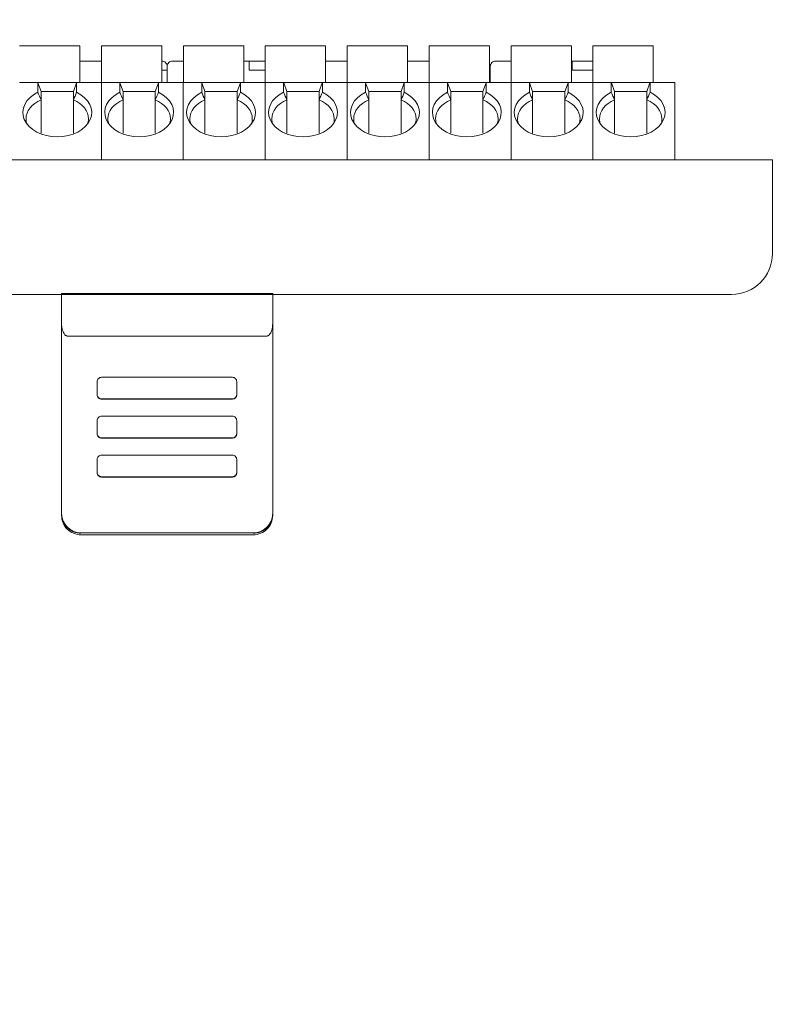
# Model space of a CAD drawing. Header units: millimetres. Extents: x -1114 to 1396, y -630 to 631.
# Tile 565 of 656: x 817 to 852, y -91 to -45. Entities that reach past the tile are written whole.
import ezdxf

# ---------------------------------------------------------------- set-up
doc = ezdxf.new("R2010")
doc.units = ezdxf.units.MM
doc.header["$MEASUREMENT"] = 0

msp = doc.modelspace()

# ---------------------------------------------------------------- linework, layer by layer
at = {"lineweight": 18}
for points, knots in [([(1038.9843, -629.7647), (1038.9843, -629.7647), (-1111.4882, -629.7647), (-1111.4882, -629.7647), (-1111.4882, -629.7647), (-1111.4882, -629.7647), (-1111.4882, 630.7883), (-1111.4882, 630.7883), (-1111.4882, 630.7883), (-1111.4882, 630.7883), (1038.9843, 630.7883), (1038.9843, 630.7883)], [0, 0, 0, 0, 0.3333333, 0.3333333, 0.3333333, 0.3333333, 0.6666667, 0.6666667, 0.6666667, 0.6666667, 1, 1, 1, 1]), ([(824.0965, -47.6319), (824.0965, -47.5656), (824.0701, -47.502), (824.0233, -47.4551), (824.0233, -47.4551), (823.9764, -47.4082), (823.9128, -47.3819), (823.8465, -47.3819)], [0, 0, 0, 0, 0.5, 0.5, 0.5, 0.5, 1, 1, 1, 1]), ([(824.3465, -47.3819), (824.2802, -47.3819), (824.2166, -47.4082), (824.1697, -47.4551), (824.1697, -47.4551), (824.1228, -47.502), (824.0965, -47.5656), (824.0965, -47.6319)], [0, 0, 0, 0, 0.5, 0.5, 0.5, 0.5, 1, 1, 1, 1]), ([(839.3465, -47.3819), (839.2802, -47.3819), (839.2166, -47.4082), (839.1697, -47.4551), (839.1697, -47.4551), (839.1228, -47.502), (839.0965, -47.5656), (839.0965, -47.6319)], [0, 0, 0, 0, 0.5, 0.5, 0.5, 0.5, 1, 1, 1, 1]), ([(818.0921, -48.8352), (817.5114, -49.1145), (817.2563, -49.629), (817.4629, -50.1036), (817.4629, -50.1036), (817.6696, -50.5782), (818.2898, -50.902), (818.9921, -50.902)], [0, 0, 0, 0, 0.5, 0.5, 0.5, 0.5, 1, 1, 1, 1]), ([(818.9921, -50.902), (819.6944, -50.902), (820.3146, -50.5782), (820.5212, -50.1036), (820.5212, -50.1036), (820.7279, -49.629), (820.4727, -49.1145), (819.8921, -48.8352)], [0, 0, 0, 0, 0.5, 0.5, 0.5, 0.5, 1, 1, 1, 1]), ([(821.8953, -48.8352), (821.3147, -49.1145), (821.0595, -49.629), (821.2662, -50.1036), (821.2662, -50.1036), (821.4728, -50.5782), (822.093, -50.902), (822.7953, -50.902)], [0, 0, 0, 0, 0.5, 0.5, 0.5, 0.5, 1, 1, 1, 1]), ([(822.7953, -50.902), (823.4976, -50.902), (824.1178, -50.5782), (824.3245, -50.1036), (824.3245, -50.1036), (824.5311, -49.629), (824.276, -49.1145), (823.6953, -48.8352)], [0, 0, 0, 0, 0.5, 0.5, 0.5, 0.5, 1, 1, 1, 1]), ([(825.6986, -48.8352), (825.1179, -49.1145), (824.8628, -49.629), (825.0694, -50.1036), (825.0694, -50.1036), (825.2761, -50.5782), (825.8963, -50.902), (826.5986, -50.902)], [0, 0, 0, 0, 0.5, 0.5, 0.5, 0.5, 1, 1, 1, 1]), ([(826.5986, -50.902), (827.3009, -50.902), (827.9211, -50.5782), (828.1277, -50.1036), (828.1277, -50.1036), (828.3344, -49.629), (828.0792, -49.1145), (827.4986, -48.8352)], [0, 0, 0, 0, 0.5, 0.5, 0.5, 0.5, 1, 1, 1, 1]), ([(829.5018, -48.8352), (828.9212, -49.1145), (828.666, -49.629), (828.8727, -50.1036), (828.8727, -50.1036), (829.0794, -50.5782), (829.6995, -50.902), (830.4018, -50.902)], [0, 0, 0, 0, 0.5, 0.5, 0.5, 0.5, 1, 1, 1, 1]), ([(830.4018, -50.902), (831.1041, -50.902), (831.7243, -50.5782), (831.931, -50.1036), (831.931, -50.1036), (832.1377, -49.629), (831.8825, -49.1145), (831.3018, -48.8352)], [0, 0, 0, 0, 0.5, 0.5, 0.5, 0.5, 1, 1, 1, 1]), ([(833.3051, -48.8352), (832.7244, -49.1145), (832.4693, -49.629), (832.6759, -50.1036), (832.6759, -50.1036), (832.8826, -50.5782), (833.5028, -50.902), (834.2051, -50.902)], [0, 0, 0, 0, 0.5, 0.5, 0.5, 0.5, 1, 1, 1, 1]), ([(834.2051, -50.902), (834.9074, -50.902), (835.5276, -50.5782), (835.7342, -50.1036), (835.7342, -50.1036), (835.9409, -49.629), (835.6857, -49.1145), (835.1051, -48.8352)], [0, 0, 0, 0, 0.5, 0.5, 0.5, 0.5, 1, 1, 1, 1]), ([(837.1083, -48.8352), (836.5277, -49.1145), (836.2725, -49.629), (836.4792, -50.1036), (836.4792, -50.1036), (836.6859, -50.5782), (837.3061, -50.902), (838.0083, -50.902)], [0, 0, 0, 0, 0.5, 0.5, 0.5, 0.5, 1, 1, 1, 1]), ([(838.0083, -50.902), (838.7106, -50.902), (839.3308, -50.5782), (839.5375, -50.1036), (839.5375, -50.1036), (839.7442, -49.629), (839.489, -49.1145), (838.9083, -48.8352)], [0, 0, 0, 0, 0.5, 0.5, 0.5, 0.5, 1, 1, 1, 1]), ([(840.9116, -48.8352), (840.331, -49.1145), (840.0758, -49.629), (840.2825, -50.1036), (840.2825, -50.1036), (840.4891, -50.5782), (841.1093, -50.902), (841.8116, -50.902)], [0, 0, 0, 0, 0.5, 0.5, 0.5, 0.5, 1, 1, 1, 1]), ([(841.8116, -50.902), (842.5139, -50.902), (843.1341, -50.5782), (843.3408, -50.1036), (843.3408, -50.1036), (843.5474, -49.629), (843.2923, -49.1145), (842.7116, -48.8352)], [0, 0, 0, 0, 0.5, 0.5, 0.5, 0.5, 1, 1, 1, 1]), ([(844.7149, -48.8352), (844.1342, -49.1145), (843.879, -49.629), (844.0857, -50.1036), (844.0857, -50.1036), (844.2924, -50.5782), (844.9126, -50.902), (845.6149, -50.902)], [0, 0, 0, 0, 0.5, 0.5, 0.5, 0.5, 1, 1, 1, 1]), ([(845.6149, -50.902), (846.3171, -50.902), (846.9373, -50.5782), (847.144, -50.1036), (847.144, -50.1036), (847.3507, -49.629), (847.0955, -49.1145), (846.5149, -48.8352)], [0, 0, 0, 0, 0.5, 0.5, 0.5, 0.5, 1, 1, 1, 1]), ([(819.194, -59.5791), (819.1947, -59.6092), (819.1953, -59.6394), (819.1975, -59.6695), (819.1975, -59.6695), (819.1995, -59.6983), (819.203, -59.727), (819.2077, -59.7556), (819.2077, -59.7556), (819.2123, -59.7831), (819.2179, -59.8105), (819.2249, -59.8376), (819.2249, -59.8376), (819.2316, -59.8637), (819.2396, -59.8896), (819.2489, -59.9153), (819.2489, -59.9153), (819.2688, -59.9703), (819.2949, -60.0242), (819.3329, -60.0713), (819.3329, -60.0713), (819.3431, -60.0838), (819.354, -60.0958), (819.3661, -60.1068), (819.3661, -60.1068), (819.3769, -60.1167), (819.3886, -60.1258), (819.4014, -60.134), (819.4014, -60.134), (819.4154, -60.143), (819.4307, -60.1508), (819.4471, -60.1554), (819.4471, -60.1554), (819.4621, -60.1596), (819.4781, -60.161), (819.494, -60.1625)], [0, 0, 0, 0, 0.1111111, 0.1111111, 0.1111111, 0.1111111, 0.2222222, 0.2222222, 0.2222222, 0.2222222, 0.3333333, 0.3333333, 0.3333333, 0.3333333, 0.4444444, 0.4444444, 0.4444444, 0.4444444, 0.5555556, 0.5555556, 0.5555556, 0.5555556, 0.6666667, 0.6666667, 0.6666667, 0.6666667, 0.7777778, 0.7777778, 0.7777778, 0.7777778, 0.8888889, 0.8888889, 0.8888889, 0.8888889, 1, 1, 1, 1]), ([(828.694, -60.1626), (828.7109, -60.1626), (828.7271, -60.1599), (828.7429, -60.1548), (828.7429, -60.1548), (828.7586, -60.1498), (828.773, -60.1427), (828.7865, -60.1342), (828.7865, -60.1342), (828.7932, -60.13), (828.7997, -60.1253), (828.8059, -60.1205), (828.8059, -60.1205), (828.8121, -60.1157), (828.8179, -60.1106), (828.8236, -60.1054), (828.8236, -60.1054), (828.8348, -60.0949), (828.8451, -60.0837), (828.8547, -60.0719), (828.8547, -60.0719), (828.8643, -60.0601), (828.873, -60.0478), (828.8811, -60.0353), (828.8811, -60.0353), (828.8892, -60.0228), (828.8966, -60.01), (828.9034, -59.997), (828.9034, -59.997), (828.9171, -59.971), (828.9287, -59.9442), (828.9387, -59.9168), (828.9387, -59.9168), (828.9487, -59.8893), (828.957, -59.8616), (828.964, -59.8338), (828.964, -59.8338), (828.9709, -59.8059), (828.9765, -59.7779), (828.9809, -59.7497), (828.9809, -59.7497), (828.9898, -59.6934), (828.994, -59.6365), (828.994, -59.5791)], [0, 0, 0, 0, 0.0909091, 0.0909091, 0.0909091, 0.0909091, 0.1818182, 0.1818182, 0.1818182, 0.1818182, 0.2727273, 0.2727273, 0.2727273, 0.2727273, 0.3636364, 0.3636364, 0.3636364, 0.3636364, 0.4545455, 0.4545455, 0.4545455, 0.4545455, 0.5454545, 0.5454545, 0.5454545, 0.5454545, 0.6363636, 0.6363636, 0.6363636, 0.6363636, 0.7272727, 0.7272727, 0.7272727, 0.7272727, 0.8181818, 0.8181818, 0.8181818, 0.8181818, 0.9090909, 0.9090909, 0.9090909, 0.9090909, 1, 1, 1, 1]), ([(821.0479, -62.0705), (820.9948, -62.0705), (820.9439, -62.0915), (820.9064, -62.129), (820.9064, -62.129), (820.8689, -62.1665), (820.8479, -62.2173), (820.8479, -62.2702)], [0, 0, 0, 0, 0.5, 0.5, 0.5, 0.5, 1, 1, 1, 1]), ([(827.3226, -62.2702), (827.3226, -62.2173), (827.3016, -62.1665), (827.2641, -62.129), (827.2641, -62.129), (827.2266, -62.0915), (827.1757, -62.0705), (827.1226, -62.0705)], [0, 0, 0, 0, 0.5, 0.5, 0.5, 0.5, 1, 1, 1, 1]), ([(820.8479, -62.8694), (820.8479, -62.9224), (820.8689, -62.9732), (820.9064, -63.0106), (820.9064, -63.0106), (820.9439, -63.0481), (820.9948, -63.0691), (821.0479, -63.0691)], [0, 0, 0, 0, 0.5, 0.5, 0.5, 0.5, 1, 1, 1, 1]), ([(820.8479, -62.8861), (820.8479, -62.9391), (820.8689, -62.9899), (820.9064, -63.0273), (820.9064, -63.0273), (820.944, -63.0648), (820.9948, -63.0858), (821.0479, -63.0858)], [0, 0, 0, 0, 0.5, 0.5, 0.5, 0.5, 1, 1, 1, 1]), ([(827.1226, -63.0691), (827.1757, -63.0691), (827.2266, -63.0481), (827.2641, -63.0106), (827.2641, -63.0106), (827.3016, -62.9732), (827.3226, -62.9224), (827.3226, -62.8694)], [0, 0, 0, 0, 0.5, 0.5, 0.5, 0.5, 1, 1, 1, 1]), ([(821.0479, -63.8775), (820.9948, -63.8775), (820.9439, -63.8985), (820.9064, -63.936), (820.9064, -63.936), (820.8689, -63.9734), (820.8479, -64.0242), (820.8479, -64.0772)], [0, 0, 0, 0, 0.5, 0.5, 0.5, 0.5, 1, 1, 1, 1]), ([(827.3226, -64.0772), (827.3226, -64.0242), (827.3016, -63.9734), (827.2641, -63.936), (827.2641, -63.936), (827.2266, -63.8985), (827.1757, -63.8775), (827.1226, -63.8775)], [0, 0, 0, 0, 0.5, 0.5, 0.5, 0.5, 1, 1, 1, 1]), ([(820.8479, -64.6764), (820.8479, -64.7293), (820.8689, -64.7801), (820.9064, -64.8176), (820.9064, -64.8176), (820.9439, -64.855), (820.9948, -64.8761), (821.0479, -64.8761)], [0, 0, 0, 0, 0.5, 0.5, 0.5, 0.5, 1, 1, 1, 1]), ([(820.8479, -64.693), (820.8479, -64.746), (820.8689, -64.7968), (820.9064, -64.8343), (820.9064, -64.8343), (820.944, -64.8717), (820.9948, -64.8928), (821.0479, -64.8928)], [0, 0, 0, 0, 0.5, 0.5, 0.5, 0.5, 1, 1, 1, 1]), ([(827.1226, -64.8761), (827.1757, -64.8761), (827.2266, -64.855), (827.2641, -64.8176), (827.2641, -64.8176), (827.3016, -64.7801), (827.3226, -64.7293), (827.3226, -64.6764)], [0, 0, 0, 0, 0.5, 0.5, 0.5, 0.5, 1, 1, 1, 1]), ([(821.0479, -65.6844), (820.9948, -65.6844), (820.9439, -65.7054), (820.9064, -65.7429), (820.9064, -65.7429), (820.8689, -65.7804), (820.8479, -65.8312), (820.8479, -65.8841)], [0, 0, 0, 0, 0.5, 0.5, 0.5, 0.5, 1, 1, 1, 1]), ([(827.3226, -65.8841), (827.3226, -65.8312), (827.3016, -65.7804), (827.2641, -65.7429), (827.2641, -65.7429), (827.2266, -65.7054), (827.1757, -65.6844), (827.1226, -65.6844)], [0, 0, 0, 0, 0.5, 0.5, 0.5, 0.5, 1, 1, 1, 1]), ([(820.8479, -66.4833), (820.8479, -66.5363), (820.8689, -66.5871), (820.9064, -66.6245), (820.9064, -66.6245), (820.9439, -66.662), (820.9948, -66.683), (821.0479, -66.683)], [0, 0, 0, 0, 0.5, 0.5, 0.5, 0.5, 1, 1, 1, 1]), ([(820.8479, -66.5), (820.8479, -66.553), (820.8689, -66.6038), (820.9064, -66.6412), (820.9064, -66.6412), (820.944, -66.6787), (820.9948, -66.6997), (821.0479, -66.6997)], [0, 0, 0, 0, 0.5, 0.5, 0.5, 0.5, 1, 1, 1, 1]), ([(827.1226, -66.683), (827.1757, -66.683), (827.2266, -66.662), (827.2641, -66.6245), (827.2641, -66.6245), (827.3016, -66.5871), (827.3226, -66.5363), (827.3226, -66.4833)], [0, 0, 0, 0, 0.5, 0.5, 0.5, 0.5, 1, 1, 1, 1]), ([(820.094, -69.3076), (820.0346, -69.3076), (819.9762, -69.3018), (819.9187, -69.2904), (819.9187, -69.2904), (819.89, -69.2847), (819.8615, -69.2776), (819.8332, -69.2691), (819.8332, -69.2691), (819.8049, -69.2605), (819.7769, -69.2505), (819.7496, -69.2392), (819.7496, -69.2392), (819.6952, -69.2167), (819.6435, -69.1891), (819.5946, -69.1565), (819.5946, -69.1565), (819.5824, -69.1484), (819.5703, -69.1399), (819.5584, -69.1312), (819.5584, -69.1312), (819.5466, -69.1224), (819.5348, -69.1133), (819.5234, -69.1039), (819.5234, -69.1039), (819.5004, -69.0851), (819.4786, -69.0653), (819.4579, -69.0446), (819.4579, -69.0446), (819.4164, -69.0032), (819.3791, -68.958), (819.3462, -68.9089), (819.3462, -68.9089), (819.338, -68.8967), (819.33, -68.8841), (819.3224, -68.8714), (819.3224, -68.8714), (819.3148, -68.8587), (819.3075, -68.8459), (819.3005, -68.833), (819.3005, -68.833), (819.2866, -68.807), (819.2741, -68.7806), (819.2628, -68.7535), (819.2628, -68.7535), (819.2516, -68.7265), (819.2417, -68.699), (819.2331, -68.6709), (819.2331, -68.6709), (819.2288, -68.6568), (819.2249, -68.6426), (819.2213, -68.6283), (819.2213, -68.6283), (819.2177, -68.614), (819.2144, -68.5995), (819.2115, -68.585), (819.2115, -68.585), (819.1999, -68.5269), (819.194, -68.4682), (819.194, -68.4089)], [0, 0, 0, 0, 0.0666667, 0.0666667, 0.0666667, 0.0666667, 0.1333333, 0.1333333, 0.1333333, 0.1333333, 0.2, 0.2, 0.2, 0.2, 0.2666667, 0.2666667, 0.2666667, 0.2666667, 0.3333333, 0.3333333, 0.3333333, 0.3333333, 0.4, 0.4, 0.4, 0.4, 0.4666667, 0.4666667, 0.4666667, 0.4666667, 0.5333333, 0.5333333, 0.5333333, 0.5333333, 0.6, 0.6, 0.6, 0.6, 0.6666667, 0.6666667, 0.6666667, 0.6666667, 0.7333333, 0.7333333, 0.7333333, 0.7333333, 0.8, 0.8, 0.8, 0.8, 0.8666667, 0.8666667, 0.8666667, 0.8666667, 0.9333333, 0.9333333, 0.9333333, 0.9333333, 1, 1, 1, 1]), ([(819.194, -68.4833), (819.194, -68.7216), (819.2889, -68.9502), (819.4576, -69.1188), (819.4576, -69.1188), (819.6264, -69.2873), (819.8553, -69.382), (820.094, -69.382)], [0, 0, 0, 0, 0.5, 0.5, 0.5, 0.5, 1, 1, 1, 1]), ([(828.994, -68.4089), (828.994, -68.4682), (828.9882, -68.5266), (828.9768, -68.584), (828.9768, -68.584), (828.9711, -68.6127), (828.964, -68.6411), (828.9554, -68.6693), (828.9554, -68.6693), (828.9469, -68.6976), (828.9368, -68.7256), (828.9255, -68.7528), (828.9255, -68.7528), (828.903, -68.8072), (828.8754, -68.8588), (828.8427, -68.9076), (828.8427, -68.9076), (828.8346, -68.9198), (828.8261, -68.9319), (828.8173, -68.9437), (828.8173, -68.9437), (828.8085, -68.9556), (828.7994, -68.9673), (828.79, -68.9787), (828.79, -68.9787), (828.7712, -69.0016), (828.7514, -69.0234), (828.7307, -69.0442), (828.7307, -69.0442), (828.6892, -69.0856), (828.6439, -69.1228), (828.5948, -69.1557), (828.5948, -69.1557), (828.5825, -69.1639), (828.5699, -69.1719), (828.5572, -69.1795), (828.5572, -69.1795), (828.5445, -69.1871), (828.5317, -69.1944), (828.5187, -69.2013), (828.5187, -69.2013), (828.4927, -69.2152), (828.4662, -69.2277), (828.4392, -69.2389), (828.4392, -69.2389), (828.4121, -69.2501), (828.3845, -69.26), (828.3564, -69.2686), (828.3564, -69.2686), (828.3423, -69.2729), (828.3281, -69.2768), (828.3138, -69.2804), (828.3138, -69.2804), (828.2994, -69.284), (828.2849, -69.2873), (828.2704, -69.2902), (828.2704, -69.2902), (828.2122, -69.3018), (828.1535, -69.3076), (828.094, -69.3076)], [0, 0, 0, 0, 0.0666667, 0.0666667, 0.0666667, 0.0666667, 0.1333333, 0.1333333, 0.1333333, 0.1333333, 0.2, 0.2, 0.2, 0.2, 0.2666667, 0.2666667, 0.2666667, 0.2666667, 0.3333333, 0.3333333, 0.3333333, 0.3333333, 0.4, 0.4, 0.4, 0.4, 0.4666667, 0.4666667, 0.4666667, 0.4666667, 0.5333333, 0.5333333, 0.5333333, 0.5333333, 0.6, 0.6, 0.6, 0.6, 0.6666667, 0.6666667, 0.6666667, 0.6666667, 0.7333333, 0.7333333, 0.7333333, 0.7333333, 0.8, 0.8, 0.8, 0.8, 0.8666667, 0.8666667, 0.8666667, 0.8666667, 0.9333333, 0.9333333, 0.9333333, 0.9333333, 1, 1, 1, 1]), ([(828.094, -69.382), (828.3327, -69.382), (828.5616, -69.2873), (828.7304, -69.1188), (828.7304, -69.1188), (828.8992, -68.9502), (828.994, -68.7216), (828.994, -68.4833)], [0, 0, 0, 0, 0.5, 0.5, 0.5, 0.5, 1, 1, 1, 1])]:
    msp.add_open_spline(points, degree=3, knots=knots, dxfattribs=at)
for points in [[(820.0421, -46.6819), (820.0421, -46.6819), (817.2421, -46.6819), (817.2421, -46.6819)], [(820.0421, -48.3819), (820.0421, -48.3819), (820.0421, -46.6819), (820.0421, -46.6819)], [(821.0453, -46.6819), (821.0453, -46.6819), (821.0453, -48.3819), (821.0453, -48.3819)], [(823.8453, -46.6819), (823.8453, -46.6819), (821.0453, -46.6819), (821.0453, -46.6819)], [(823.8453, -48.3819), (823.8453, -48.3819), (823.8453, -46.6819), (823.8453, -46.6819)], [(824.8486, -46.6819), (824.8486, -46.6819), (824.8486, -48.3819), (824.8486, -48.3819)], [(827.6486, -46.6819), (827.6486, -46.6819), (824.8486, -46.6819), (824.8486, -46.6819)], [(827.6486, -48.3819), (827.6486, -48.3819), (827.6486, -46.6819), (827.6486, -46.6819)], [(831.4518, -46.6819), (831.4518, -46.6819), (828.6518, -46.6819), (828.6518, -46.6819)], [(828.6518, -46.6819), (828.6518, -46.6819), (828.6518, -48.3819), (828.6518, -48.3819)], [(831.4518, -48.3819), (831.4518, -48.3819), (831.4518, -46.6819), (831.4518, -46.6819)], [(835.2551, -46.6819), (835.2551, -46.6819), (832.4551, -46.6819), (832.4551, -46.6819)], [(832.4551, -46.6819), (832.4551, -46.6819), (832.4551, -48.3819), (832.4551, -48.3819)], [(835.2551, -48.3819), (835.2551, -48.3819), (835.2551, -46.6819), (835.2551, -46.6819)], [(839.0583, -46.6819), (839.0583, -46.6819), (836.2583, -46.6819), (836.2583, -46.6819)], [(836.2583, -46.6819), (836.2583, -46.6819), (836.2583, -48.3819), (836.2583, -48.3819)], [(839.0583, -48.3819), (839.0583, -48.3819), (839.0583, -46.6819), (839.0583, -46.6819)], [(842.8616, -46.6819), (842.8616, -46.6819), (840.0616, -46.6819), (840.0616, -46.6819)], [(840.0616, -46.6819), (840.0616, -46.6819), (840.0616, -48.3819), (840.0616, -48.3819)], [(842.8616, -48.3819), (842.8616, -48.3819), (842.8616, -46.6819), (842.8616, -46.6819)], [(846.6649, -46.6819), (846.6649, -46.6819), (843.8649, -46.6819), (843.8649, -46.6819)], [(843.8649, -46.6819), (843.8649, -46.6819), (843.8649, -48.3819), (843.8649, -48.3819)], [(846.6649, -48.3819), (846.6649, -48.3819), (846.6649, -46.6819), (846.6649, -46.6819)], [(821.0454, -47.3819), (821.0454, -47.3819), (820.0421, -47.3819), (820.0421, -47.3819)], [(820.0421, -47.3819), (820.0421, -47.3819), (821.0454, -47.3819), (821.0454, -47.3819)], [(823.8465, -47.3819), (823.8465, -47.3819), (823.8453, -47.3819), (823.8453, -47.3819)], [(824.8486, -47.3819), (824.8486, -47.3819), (824.3465, -47.3819), (824.3465, -47.3819)], [(824.3465, -47.3819), (824.3465, -47.3819), (824.8486, -47.3819), (824.8486, -47.3819)], [(827.8965, -47.3819), (827.8965, -47.3819), (827.6485, -47.3819), (827.6485, -47.3819)], [(827.6485, -47.3819), (827.6485, -47.3819), (827.8965, -47.3819), (827.8965, -47.3819)], [(827.8965, -47.3819), (827.8965, -47.3819), (827.8965, -47.8019), (827.8965, -47.8019)], [(827.8965, -47.3819), (827.8965, -47.3819), (828.3965, -47.3819), (828.3965, -47.3819)], [(827.8965, -47.3819), (827.8965, -47.3819), (827.8965, -47.6319), (827.8965, -47.6319)], [(828.6518, -47.3819), (828.6518, -47.3819), (828.3965, -47.3819), (828.3965, -47.3819)], [(832.4551, -47.3819), (832.4551, -47.3819), (831.4518, -47.3819), (831.4518, -47.3819)], [(831.4518, -47.3819), (831.4518, -47.3819), (832.4551, -47.3819), (832.4551, -47.3819)], [(836.2583, -47.3819), (836.2583, -47.3819), (835.2551, -47.3819), (835.2551, -47.3819)], [(835.2551, -47.3819), (835.2551, -47.3819), (836.2583, -47.3819), (836.2583, -47.3819)], [(839.0965, -47.6319), (839.0965, -47.585), (839.0833, -47.539), (839.0583, -47.4992)], [(840.0616, -47.3819), (840.0616, -47.3819), (839.3465, -47.3819), (839.3465, -47.3819)], [(839.3465, -47.3819), (839.3465, -47.3819), (840.0616, -47.3819), (840.0616, -47.3819)], [(842.8965, -47.3819), (842.8965, -47.3819), (842.8616, -47.3819), (842.8616, -47.3819)], [(842.8616, -47.3819), (842.8616, -47.3819), (842.8965, -47.3819), (842.8965, -47.3819)], [(842.8965, -47.3819), (842.8965, -47.3819), (842.8965, -47.8019), (842.8965, -47.8019)], [(842.8965, -47.3819), (842.8965, -47.3819), (843.3965, -47.3819), (843.3965, -47.3819)], [(842.8965, -47.3819), (842.8965, -47.3819), (842.8965, -47.6319), (842.8965, -47.6319)], [(843.8465, -47.3819), (843.8465, -47.3819), (843.3965, -47.3819), (843.3965, -47.3819)], [(843.8649, -47.3826), (843.8587, -47.3821), (843.8526, -47.3819), (843.8465, -47.3819)], [(823.8465, -47.8019), (823.8465, -47.8019), (823.8453, -47.8019), (823.8453, -47.8019)], [(823.8465, -47.8019), (823.8465, -47.8019), (824.0965, -47.8019), (824.0965, -47.8019)], [(824.0965, -48.382), (824.0965, -48.382), (824.0965, -47.6319), (824.0965, -47.6319)], [(824.0965, -47.8019), (824.0965, -47.8019), (824.0965, -48.3819), (824.0965, -48.3819)], [(824.0965, -48.3819), (824.0965, -48.3819), (824.0965, -47.8019), (824.0965, -47.8019)], [(827.8965, -47.6319), (827.8965, -47.6319), (827.8965, -47.8019), (827.8965, -47.8019)], [(828.6518, -47.8019), (828.6518, -47.8019), (827.8965, -47.8019), (827.8965, -47.8019)], [(839.0583, -47.8019), (839.0583, -47.8019), (839.0965, -47.8019), (839.0965, -47.8019)], [(839.0965, -48.382), (839.0965, -48.382), (839.0965, -47.6319), (839.0965, -47.6319)], [(839.0965, -48.382), (839.0965, -48.382), (839.0965, -47.6319), (839.0965, -47.6319)], [(839.0965, -48.3819), (839.0965, -48.3819), (839.0965, -47.8019), (839.0965, -47.8019)], [(842.8965, -47.6319), (842.8965, -47.6319), (842.8965, -47.8019), (842.8965, -47.8019)], [(843.8465, -47.8019), (843.8465, -47.8019), (842.8965, -47.8019), (842.8965, -47.8019)], [(843.8465, -47.8019), (843.8465, -47.8019), (843.8649, -47.8019), (843.8649, -47.8019)], [(817.2388, -48.3819), (817.2388, -48.3819), (818.0921, -48.3819), (818.0921, -48.3819)], [(818.0921, -48.3819), (818.0921, -48.3819), (817.2388, -48.3819), (817.2388, -48.3819)], [(818.0921, -48.3819), (818.0921, -48.3819), (819.8921, -48.3819), (819.8921, -48.3819)], [(818.0921, -48.3819), (818.0921, -48.3819), (818.0937, -48.3863), (818.0968, -48.3948)], [(818.0968, -48.3948), (818.0937, -48.4034), (818.0921, -48.4159), (818.0921, -48.4317)], [(818.0921, -48.4317), (818.0921, -48.4317), (818.0921, -48.8352), (818.0921, -48.8352)], [(818.2421, -48.794), (818.2421, -48.794), (818.0968, -48.3948), (818.0968, -48.3948)], [(819.7421, -48.794), (819.7421, -48.794), (819.8874, -48.3948), (819.8874, -48.3948)], [(819.8874, -48.3948), (819.8905, -48.3863), (819.8921, -48.3819), (819.8921, -48.3819)], [(819.8874, -48.3948), (819.8905, -48.4034), (819.8921, -48.4159), (819.8921, -48.4317)], [(819.8921, -48.3819), (819.8921, -48.3819), (821.0421, -48.3819), (821.0421, -48.3819)], [(819.8921, -48.3819), (819.8921, -48.3819), (821.0421, -48.3819), (821.0421, -48.3819)], [(819.8921, -48.4317), (819.8921, -48.4317), (819.8921, -48.8352), (819.8921, -48.8352)], [(821.0421, -48.3819), (821.0421, -48.3819), (821.8953, -48.3819), (821.8953, -48.3819)], [(821.0421, -48.4317), (821.0421, -48.4317), (821.0421, -48.3819), (821.0421, -48.3819)], [(821.0421, -48.4317), (821.0421, -48.4317), (821.0421, -48.3819), (821.0421, -48.3819)], [(821.8953, -48.3819), (821.8953, -48.3819), (821.0421, -48.3819), (821.0421, -48.3819)], [(821.0421, -51.974), (821.0421, -51.974), (821.0421, -48.4317), (821.0421, -48.4317)], [(821.0421, -51.974), (821.0421, -51.974), (821.0421, -48.4317), (821.0421, -48.4317)], [(821.8953, -48.3819), (821.8953, -48.3819), (823.6953, -48.3819), (823.6953, -48.3819)], [(821.8953, -48.3819), (821.8953, -48.3819), (821.8969, -48.3863), (821.9, -48.3948)], [(821.9, -48.3948), (821.8969, -48.4034), (821.8953, -48.4159), (821.8953, -48.4317)], [(821.8953, -48.4317), (821.8953, -48.4317), (821.8953, -48.8352), (821.8953, -48.8352)], [(822.0453, -48.794), (822.0453, -48.794), (821.9, -48.3948), (821.9, -48.3948)], [(823.5453, -48.794), (823.5453, -48.794), (823.6906, -48.3948), (823.6906, -48.3948)], [(823.6906, -48.3948), (823.6937, -48.3863), (823.6953, -48.3819), (823.6953, -48.3819)], [(823.6906, -48.3948), (823.6937, -48.4034), (823.6953, -48.4159), (823.6953, -48.4317)], [(823.6953, -48.3819), (823.6953, -48.3819), (824.8453, -48.3819), (824.8453, -48.3819)], [(823.6953, -48.3819), (823.6953, -48.3819), (824.8453, -48.3819), (824.8453, -48.3819)], [(823.6953, -48.4317), (823.6953, -48.4317), (823.6953, -48.8352), (823.6953, -48.8352)], [(824.8453, -48.3819), (824.8453, -48.3819), (825.6986, -48.3819), (825.6986, -48.3819)], [(824.8453, -48.4317), (824.8453, -48.4317), (824.8453, -48.3819), (824.8453, -48.3819)], [(825.6986, -48.3819), (825.6986, -48.3819), (824.8453, -48.3819), (824.8453, -48.3819)], [(824.8453, -48.4317), (824.8453, -48.4317), (824.8453, -48.3819), (824.8453, -48.3819)], [(824.8453, -51.974), (824.8453, -51.974), (824.8453, -48.4317), (824.8453, -48.4317)], [(824.8453, -51.974), (824.8453, -51.974), (824.8453, -48.4317), (824.8453, -48.4317)], [(825.6986, -48.3819), (825.6986, -48.3819), (827.4986, -48.3819), (827.4986, -48.3819)], [(825.6986, -48.3819), (825.6986, -48.3819), (825.7002, -48.3863), (825.7033, -48.3948)], [(825.7033, -48.3948), (825.7002, -48.4034), (825.6986, -48.4159), (825.6986, -48.4317)], [(825.6986, -48.4317), (825.6986, -48.4317), (825.6986, -48.8352), (825.6986, -48.8352)], [(825.8486, -48.794), (825.8486, -48.794), (825.7033, -48.3948), (825.7033, -48.3948)], [(827.3486, -48.794), (827.3486, -48.794), (827.4939, -48.3948), (827.4939, -48.3948)], [(827.4939, -48.3948), (827.497, -48.3863), (827.4986, -48.3819), (827.4986, -48.3819)], [(827.4939, -48.3948), (827.497, -48.4034), (827.4986, -48.4159), (827.4986, -48.4317)], [(827.4986, -48.3819), (827.4986, -48.3819), (828.6486, -48.3819), (828.6486, -48.3819)], [(827.4986, -48.3819), (827.4986, -48.3819), (828.6486, -48.3819), (828.6486, -48.3819)], [(827.4986, -48.4317), (827.4986, -48.4317), (827.4986, -48.8352), (827.4986, -48.8352)], [(828.6486, -48.3819), (828.6486, -48.3819), (829.5018, -48.3819), (829.5018, -48.3819)], [(828.6486, -48.4317), (828.6486, -48.4317), (828.6486, -48.3819), (828.6486, -48.3819)], [(828.6486, -48.4317), (828.6486, -48.4317), (828.6486, -48.3819), (828.6486, -48.3819)], [(829.5018, -48.3819), (829.5018, -48.3819), (828.6486, -48.3819), (828.6486, -48.3819)], [(828.6486, -51.974), (828.6486, -51.974), (828.6486, -48.4317), (828.6486, -48.4317)], [(828.6486, -51.974), (828.6486, -51.974), (828.6486, -48.4317), (828.6486, -48.4317)], [(829.5018, -48.3819), (829.5018, -48.3819), (831.3018, -48.3819), (831.3018, -48.3819)], [(829.5018, -48.3819), (829.5018, -48.3819), (829.5034, -48.3863), (829.5065, -48.3948)], [(829.5065, -48.3948), (829.5034, -48.4034), (829.5018, -48.4159), (829.5018, -48.4317)], [(829.5018, -48.4317), (829.5018, -48.4317), (829.5018, -48.8352), (829.5018, -48.8352)], [(829.6518, -48.794), (829.6518, -48.794), (829.5065, -48.3948), (829.5065, -48.3948)], [(831.1518, -48.794), (831.1518, -48.794), (831.2971, -48.3948), (831.2971, -48.3948)], [(831.2971, -48.3948), (831.3002, -48.3863), (831.3018, -48.3819), (831.3018, -48.3819)], [(831.2971, -48.3948), (831.3002, -48.4034), (831.3018, -48.4159), (831.3018, -48.4317)], [(831.3018, -48.3819), (831.3018, -48.3819), (832.4518, -48.3819), (832.4518, -48.3819)], [(831.3018, -48.3819), (831.3018, -48.3819), (832.4518, -48.3819), (832.4518, -48.3819)], [(831.3018, -48.4317), (831.3018, -48.4317), (831.3018, -48.8352), (831.3018, -48.8352)], [(832.4518, -48.3819), (832.4518, -48.3819), (833.3051, -48.3819), (833.3051, -48.3819)], [(832.4518, -48.4317), (832.4518, -48.4317), (832.4518, -48.3819), (832.4518, -48.3819)], [(832.4518, -48.4317), (832.4518, -48.4317), (832.4518, -48.3819), (832.4518, -48.3819)], [(833.3051, -48.3819), (833.3051, -48.3819), (832.4518, -48.3819), (832.4518, -48.3819)], [(832.4518, -51.974), (832.4518, -51.974), (832.4518, -48.4317), (832.4518, -48.4317)], [(832.4518, -51.974), (832.4518, -51.974), (832.4518, -48.4317), (832.4518, -48.4317)], [(833.3051, -48.3819), (833.3051, -48.3819), (835.1051, -48.3819), (835.1051, -48.3819)], [(833.3051, -48.3819), (833.3051, -48.3819), (833.3067, -48.3863), (833.3098, -48.3948)], [(833.3098, -48.3948), (833.3067, -48.4034), (833.3051, -48.4159), (833.3051, -48.4317)], [(833.3051, -48.4317), (833.3051, -48.4317), (833.3051, -48.8352), (833.3051, -48.8352)], [(833.4551, -48.794), (833.4551, -48.794), (833.3098, -48.3948), (833.3098, -48.3948)], [(834.9551, -48.794), (834.9551, -48.794), (835.1004, -48.3948), (835.1004, -48.3948)], [(835.1004, -48.3948), (835.1035, -48.3863), (835.1051, -48.3819), (835.1051, -48.3819)], [(835.1004, -48.3948), (835.1035, -48.4034), (835.1051, -48.4159), (835.1051, -48.4317)], [(835.1051, -48.3819), (835.1051, -48.3819), (836.2551, -48.3819), (836.2551, -48.3819)], [(835.1051, -48.3819), (835.1051, -48.3819), (836.2551, -48.3819), (836.2551, -48.3819)], [(835.1051, -48.4317), (835.1051, -48.4317), (835.1051, -48.8352), (835.1051, -48.8352)], [(836.2551, -48.3819), (836.2551, -48.3819), (837.1083, -48.3819), (837.1083, -48.3819)], [(836.2551, -48.4317), (836.2551, -48.4317), (836.2551, -48.3819), (836.2551, -48.3819)], [(837.1083, -48.3819), (837.1083, -48.3819), (836.2551, -48.3819), (836.2551, -48.3819)], [(836.2551, -48.4317), (836.2551, -48.4317), (836.2551, -48.3819), (836.2551, -48.3819)], [(836.2551, -51.974), (836.2551, -51.974), (836.2551, -48.4317), (836.2551, -48.4317)], [(836.2551, -51.974), (836.2551, -51.974), (836.2551, -48.4317), (836.2551, -48.4317)], [(837.1083, -48.3819), (837.1083, -48.3819), (838.9083, -48.3819), (838.9083, -48.3819)], [(837.1083, -48.3819), (837.1083, -48.3819), (837.1099, -48.3863), (837.1131, -48.3948)], [(837.1131, -48.3948), (837.1099, -48.4034), (837.1083, -48.4159), (837.1083, -48.4317)], [(837.1083, -48.4317), (837.1083, -48.4317), (837.1083, -48.8352), (837.1083, -48.8352)], [(837.2583, -48.794), (837.2583, -48.794), (837.1131, -48.3948), (837.1131, -48.3948)], [(838.7583, -48.794), (838.7583, -48.794), (838.9036, -48.3948), (838.9036, -48.3948)], [(838.9036, -48.3948), (838.9067, -48.3863), (838.9083, -48.3819), (838.9083, -48.3819)], [(838.9036, -48.3948), (838.9068, -48.4034), (838.9083, -48.4159), (838.9083, -48.4317)], [(838.9083, -48.3819), (838.9083, -48.3819), (840.0583, -48.3819), (840.0583, -48.3819)], [(838.9083, -48.3819), (838.9083, -48.3819), (840.0583, -48.3819), (840.0583, -48.3819)], [(838.9083, -48.4317), (838.9083, -48.4317), (838.9083, -48.8352), (838.9083, -48.8352)], [(840.0583, -48.3819), (840.0583, -48.3819), (840.9116, -48.3819), (840.9116, -48.3819)], [(840.0583, -48.4317), (840.0583, -48.4317), (840.0583, -48.3819), (840.0583, -48.3819)], [(840.0583, -48.4317), (840.0583, -48.4317), (840.0583, -48.3819), (840.0583, -48.3819)], [(840.9116, -48.3819), (840.9116, -48.3819), (840.0583, -48.3819), (840.0583, -48.3819)], [(840.0583, -51.974), (840.0583, -51.974), (840.0583, -48.4317), (840.0583, -48.4317)], [(840.0583, -51.974), (840.0583, -51.974), (840.0583, -48.4317), (840.0583, -48.4317)], [(840.9116, -48.3819), (840.9116, -48.3819), (842.7116, -48.3819), (842.7116, -48.3819)], [(840.9116, -48.3819), (840.9116, -48.3819), (840.9132, -48.3863), (840.9163, -48.3948)], [(840.9163, -48.3948), (840.9132, -48.4034), (840.9116, -48.4159), (840.9116, -48.4317)], [(840.9116, -48.4317), (840.9116, -48.4317), (840.9116, -48.8352), (840.9116, -48.8352)], [(841.0616, -48.794), (841.0616, -48.794), (840.9163, -48.3948), (840.9163, -48.3948)], [(842.5616, -48.794), (842.5616, -48.794), (842.7069, -48.3948), (842.7069, -48.3948)], [(842.7069, -48.3948), (842.71, -48.3863), (842.7116, -48.3819), (842.7116, -48.3819)], [(842.7069, -48.3948), (842.71, -48.4034), (842.7116, -48.4159), (842.7116, -48.4317)], [(842.7116, -48.3819), (842.7116, -48.3819), (843.8616, -48.3819), (843.8616, -48.3819)], [(842.7116, -48.3819), (842.7116, -48.3819), (843.8616, -48.3819), (843.8616, -48.3819)], [(842.7116, -48.4317), (842.7116, -48.4317), (842.7116, -48.8352), (842.7116, -48.8352)], [(843.8616, -48.3819), (843.8616, -48.3819), (844.7149, -48.3819), (844.7149, -48.3819)], [(843.8616, -48.4317), (843.8616, -48.4317), (843.8616, -48.3819), (843.8616, -48.3819)], [(843.8616, -48.4317), (843.8616, -48.4317), (843.8616, -48.3819), (843.8616, -48.3819)], [(844.7149, -48.3819), (844.7149, -48.3819), (843.8616, -48.3819), (843.8616, -48.3819)], [(843.8616, -51.974), (843.8616, -51.974), (843.8616, -48.4317), (843.8616, -48.4317)], [(843.8616, -51.974), (843.8616, -51.974), (843.8616, -48.4317), (843.8616, -48.4317)], [(844.7149, -48.3819), (844.7149, -48.3819), (846.5149, -48.3819), (846.5149, -48.3819)], [(844.7149, -48.3819), (844.7149, -48.3819), (844.7164, -48.3863), (844.7196, -48.3948)], [(844.7196, -48.3948), (844.7164, -48.4034), (844.7149, -48.4159), (844.7149, -48.4317)], [(844.7149, -48.4317), (844.7149, -48.4317), (844.7149, -48.8352), (844.7149, -48.8352)], [(844.8649, -48.794), (844.8649, -48.794), (844.7196, -48.3948), (844.7196, -48.3948)], [(846.3649, -48.794), (846.3649, -48.794), (846.5101, -48.3948), (846.5101, -48.3948)], [(846.5101, -48.3948), (846.5132, -48.3863), (846.5148, -48.3819), (846.5149, -48.3819)], [(846.5101, -48.3948), (846.5133, -48.4034), (846.5149, -48.4159), (846.5149, -48.4317)], [(846.5149, -48.3819), (846.5149, -48.3819), (847.6649, -48.3819), (847.6649, -48.3819)], [(846.5149, -48.3819), (846.5149, -48.3819), (847.6649, -48.3819), (847.6649, -48.3819)], [(846.5149, -48.4317), (846.5149, -48.4317), (846.5149, -48.8352), (846.5149, -48.8352)], [(847.6649, -48.4317), (847.6649, -48.4317), (847.6649, -48.3819), (847.6649, -48.3819)], [(847.6649, -51.974), (847.6649, -51.974), (847.6649, -48.4317), (847.6649, -48.4317)], [(818.2421, -49.1845), (818.1921, -49.0676), (818.1421, -48.9512), (818.0921, -48.8352)], [(818.2421, -48.794), (818.2421, -48.794), (818.9921, -48.794), (818.9921, -48.794)], [(818.2421, -49.1845), (818.2421, -49.1845), (818.2421, -48.794), (818.2421, -48.794)], [(819.7421, -48.794), (819.7421, -48.794), (818.9921, -48.794), (818.9921, -48.794)], [(819.7421, -49.1845), (819.7421, -49.1845), (819.7421, -48.794), (819.7421, -48.794)], [(819.8921, -48.8352), (819.842, -48.9512), (819.792, -49.0676), (819.7421, -49.1845)], [(822.0453, -49.1845), (821.9954, -49.0676), (821.9454, -48.9512), (821.8953, -48.8352)], [(822.0453, -48.794), (822.0453, -48.794), (822.7953, -48.794), (822.7953, -48.794)], [(822.0453, -49.1845), (822.0453, -49.1845), (822.0453, -48.794), (822.0453, -48.794)], [(822.7953, -48.794), (822.7953, -48.794), (823.5453, -48.794), (823.5453, -48.794)], [(823.5453, -49.1845), (823.5453, -49.1845), (823.5453, -48.794), (823.5453, -48.794)], [(823.6953, -48.8352), (823.6453, -48.9512), (823.5953, -49.0676), (823.5453, -49.1845)], [(825.8486, -49.1845), (825.7986, -49.0676), (825.7486, -48.9512), (825.6986, -48.8352)], [(825.8486, -48.794), (825.8486, -48.794), (826.5986, -48.794), (826.5986, -48.794)], [(825.8486, -49.1845), (825.8486, -49.1845), (825.8486, -48.794), (825.8486, -48.794)], [(827.3486, -48.794), (827.3486, -48.794), (826.5986, -48.794), (826.5986, -48.794)], [(827.3486, -49.1845), (827.3486, -49.1845), (827.3486, -48.794), (827.3486, -48.794)], [(827.4986, -48.8352), (827.4485, -48.9512), (827.3985, -49.0676), (827.3486, -49.1845)], [(829.6518, -49.1845), (829.6019, -49.0676), (829.5519, -48.9512), (829.5018, -48.8352)], [(829.6518, -48.794), (829.6518, -48.794), (830.4018, -48.794), (830.4018, -48.794)], [(829.6518, -49.1845), (829.6518, -49.1845), (829.6518, -48.794), (829.6518, -48.794)], [(831.1518, -48.794), (831.1518, -48.794), (830.4018, -48.794), (830.4018, -48.794)], [(831.1518, -49.1845), (831.1518, -49.1845), (831.1518, -48.794), (831.1518, -48.794)], [(831.3018, -48.8352), (831.2518, -48.9512), (831.2018, -49.0676), (831.1518, -49.1845)], [(833.4551, -49.1845), (833.4051, -49.0676), (833.3551, -48.9512), (833.3051, -48.8352)], [(833.4551, -48.794), (833.4551, -48.794), (834.2051, -48.794), (834.2051, -48.794)], [(833.4551, -49.1845), (833.4551, -49.1845), (833.4551, -48.794), (833.4551, -48.794)], [(834.9551, -48.794), (834.9551, -48.794), (834.2051, -48.794), (834.2051, -48.794)], [(834.9551, -49.1845), (834.9551, -49.1845), (834.9551, -48.794), (834.9551, -48.794)], [(835.1051, -48.8352), (835.055, -48.9512), (835.005, -49.0676), (834.9551, -49.1845)], [(837.2583, -49.1845), (837.2084, -49.0676), (837.1584, -48.9512), (837.1083, -48.8352)], [(837.2583, -48.794), (837.2583, -48.794), (838.0083, -48.794), (838.0083, -48.794)], [(837.2583, -49.1845), (837.2583, -49.1845), (837.2583, -48.794), (837.2583, -48.794)], [(838.0083, -48.794), (838.0083, -48.794), (838.7583, -48.794), (838.7583, -48.794)], [(838.7583, -49.1845), (838.7583, -49.1845), (838.7583, -48.794), (838.7583, -48.794)], [(838.9083, -48.8352), (838.8583, -48.9512), (838.8083, -49.0676), (838.7583, -49.1845)], [(841.0616, -49.1845), (841.0117, -49.0676), (840.9617, -48.9512), (840.9116, -48.8352)], [(841.0616, -48.794), (841.0616, -48.794), (841.8116, -48.794), (841.8116, -48.794)], [(841.0616, -49.1845), (841.0616, -49.1845), (841.0616, -48.794), (841.0616, -48.794)], [(842.5616, -48.794), (842.5616, -48.794), (841.8116, -48.794), (841.8116, -48.794)], [(842.5616, -49.1845), (842.5616, -49.1845), (842.5616, -48.794), (842.5616, -48.794)], [(842.7116, -48.8352), (842.6615, -48.9512), (842.6115, -49.0676), (842.5616, -49.1845)], [(844.8649, -49.1845), (844.8149, -49.0676), (844.7649, -48.9512), (844.7149, -48.8352)], [(844.8649, -48.794), (844.8649, -48.794), (845.6149, -48.794), (845.6149, -48.794)], [(844.8649, -49.1845), (844.8649, -49.1845), (844.8649, -48.794), (844.8649, -48.794)], [(846.3649, -48.794), (846.3649, -48.794), (845.6149, -48.794), (845.6149, -48.794)], [(846.3649, -49.1845), (846.3649, -49.1845), (846.3649, -48.794), (846.3649, -48.794)], [(846.5149, -48.8352), (846.4648, -48.9512), (846.4148, -49.0676), (846.3649, -49.1845)], [(818.2421, -49.1845), (817.8076, -49.3702), (817.5421, -49.7031), (817.5421, -50.062)], [(818.2421, -49.1845), (818.2421, -49.1845), (818.2421, -50.7305), (818.2421, -50.7305)], [(819.7421, -50.7305), (819.7421, -50.7305), (819.7421, -49.1845), (819.7421, -49.1845)], [(820.4421, -50.062), (820.4421, -49.7031), (820.1766, -49.3702), (819.7421, -49.1845)], [(822.0453, -49.1845), (821.6108, -49.3702), (821.3453, -49.7031), (821.3453, -50.062)], [(822.0453, -49.1845), (822.0453, -49.1845), (822.0453, -50.7305), (822.0453, -50.7305)], [(823.5453, -50.7305), (823.5453, -50.7305), (823.5453, -49.1845), (823.5453, -49.1845)], [(824.2453, -50.062), (824.2453, -49.7031), (823.9798, -49.3702), (823.5453, -49.1845)], [(825.8486, -49.1845), (825.4141, -49.3702), (825.1486, -49.7031), (825.1486, -50.062)], [(825.8486, -49.1845), (825.8486, -49.1845), (825.8486, -50.7305), (825.8486, -50.7305)], [(827.3486, -50.7305), (827.3486, -50.7305), (827.3486, -49.1845), (827.3486, -49.1845)], [(828.0486, -50.062), (828.0486, -49.7031), (827.7831, -49.3702), (827.3486, -49.1845)], [(829.6518, -49.1845), (829.2173, -49.3702), (828.9518, -49.7031), (828.9518, -50.062)], [(829.6518, -49.1845), (829.6518, -49.1845), (829.6518, -50.7305), (829.6518, -50.7305)], [(831.1518, -50.7305), (831.1518, -50.7305), (831.1518, -49.1845), (831.1518, -49.1845)], [(831.8518, -50.062), (831.8518, -49.7031), (831.5863, -49.3702), (831.1518, -49.1845)], [(833.4551, -49.1845), (833.0206, -49.3702), (832.7551, -49.7031), (832.7551, -50.062)], [(833.4551, -49.1845), (833.4551, -49.1845), (833.4551, -50.7305), (833.4551, -50.7305)], [(834.9551, -50.7305), (834.9551, -50.7305), (834.9551, -49.1845), (834.9551, -49.1845)], [(835.6551, -50.062), (835.6551, -49.7031), (835.3896, -49.3702), (834.9551, -49.1845)], [(837.2583, -49.1845), (836.8239, -49.3702), (836.5583, -49.7031), (836.5583, -50.062)], [(837.2583, -49.1845), (837.2583, -49.1845), (837.2583, -50.7305), (837.2583, -50.7305)], [(838.7583, -50.7305), (838.7583, -50.7305), (838.7583, -49.1845), (838.7583, -49.1845)], [(839.4583, -50.062), (839.4583, -49.7031), (839.1928, -49.3702), (838.7583, -49.1845)], [(841.0616, -49.1845), (840.6271, -49.3702), (840.3616, -49.7031), (840.3616, -50.062)], [(841.0616, -49.1845), (841.0616, -49.1845), (841.0616, -50.7305), (841.0616, -50.7305)], [(842.5616, -50.7305), (842.5616, -50.7305), (842.5616, -49.1845), (842.5616, -49.1845)], [(843.2616, -50.062), (843.2616, -49.7031), (842.9961, -49.3702), (842.5616, -49.1845)], [(844.8649, -49.1845), (844.4304, -49.3702), (844.1649, -49.7031), (844.1649, -50.062)], [(844.8649, -49.1845), (844.8649, -49.1845), (844.8649, -50.7305), (844.8649, -50.7305)], [(846.3649, -50.7305), (846.3649, -50.7305), (846.3649, -49.1845), (846.3649, -49.1845)], [(847.0649, -50.062), (847.0649, -49.7031), (846.7993, -49.3702), (846.3649, -49.1845)], [(817.5421, -50.062), (817.5421, -50.1452), (817.5564, -50.2281), (817.5847, -50.3088)], [(820.3994, -50.3088), (820.4278, -50.2281), (820.4421, -50.1452), (820.4421, -50.062)], [(821.3453, -50.062), (821.3453, -50.1452), (821.3596, -50.2281), (821.388, -50.3088)], [(824.2027, -50.3088), (824.231, -50.2281), (824.2453, -50.1452), (824.2453, -50.062)], [(825.1486, -50.062), (825.1486, -50.1452), (825.1629, -50.2281), (825.1912, -50.3088)], [(828.006, -50.3088), (828.0343, -50.2281), (828.0486, -50.1452), (828.0486, -50.062)], [(828.9518, -50.062), (828.9518, -50.1452), (828.9662, -50.2281), (828.9945, -50.3088)], [(831.8092, -50.3088), (831.8375, -50.2281), (831.8518, -50.1452), (831.8518, -50.062)], [(832.7551, -50.062), (832.7551, -50.1452), (832.7694, -50.2281), (832.7977, -50.3088)], [(835.6125, -50.3088), (835.6408, -50.2281), (835.6551, -50.1452), (835.6551, -50.062)], [(836.5583, -50.062), (836.5583, -50.1452), (836.5727, -50.2281), (836.601, -50.3088)], [(839.4157, -50.3088), (839.444, -50.2281), (839.4583, -50.1452), (839.4583, -50.062)], [(840.3616, -50.062), (840.3616, -50.1452), (840.3759, -50.2281), (840.4042, -50.3088)], [(843.219, -50.3088), (843.2473, -50.2281), (843.2616, -50.1452), (843.2616, -50.062)], [(844.1649, -50.062), (844.1649, -50.1452), (844.1792, -50.2281), (844.2075, -50.3088)], [(847.0222, -50.3088), (847.0505, -50.2281), (847.0649, -50.1452), (847.0649, -50.062)], [(795.9912, -51.974), (795.9912, -51.974), (852.1968, -51.974), (852.1968, -51.974)], [(852.1968, -51.974), (852.1968, -51.974), (795.9912, -51.974), (795.9912, -51.974)], [(852.1968, -51.974), (852.1968, -51.974), (852.1968, -53.974), (852.1968, -53.974)], [(852.1968, -53.974), (852.1968, -53.974), (852.1968, -56.324), (852.1968, -56.324)], [(850.2968, -58.224), (851.3461, -58.224), (852.1968, -57.3733), (852.1968, -56.324)], [(819.194, -58.224), (819.194, -58.224), (797.8912, -58.224), (797.8912, -58.224)], [(819.194, -58.2168), (819.194, -58.2168), (819.194, -58.1716), (819.194, -58.1716)], [(828.994, -58.1716), (828.994, -58.1716), (819.194, -58.1716), (819.194, -58.1716)], [(819.194, -58.2179), (819.194, -58.6717), (819.194, -59.1253), (819.194, -59.5791)], [(828.994, -58.218), (825.7274, -58.218), (822.4607, -58.218), (819.194, -58.2179)], [(828.994, -58.1716), (828.994, -58.1716), (828.994, -58.217), (828.994, -58.217)], [(828.994, -59.5791), (828.994, -59.1254), (828.994, -58.6718), (828.994, -58.218)], [(850.2968, -58.224), (850.2968, -58.224), (828.994, -58.224), (828.994, -58.224)], [(819.194, -68.4089), (819.194, -68.4089), (819.194, -59.5791), (819.194, -59.5791)], [(819.194, -68.4087), (819.194, -68.4087), (819.194, -59.5858), (819.194, -59.5858)], [(828.994, -59.5791), (828.994, -59.5791), (828.994, -68.4089), (828.994, -68.4089)], [(828.994, -59.586), (828.994, -59.586), (828.994, -68.4087), (828.994, -68.4087)], [(828.694, -60.1626), (828.694, -60.1626), (819.494, -60.1625), (819.494, -60.1625)], [(827.1226, -62.0705), (827.1226, -62.0705), (821.0479, -62.0705), (821.0479, -62.0705)], [(820.8479, -62.2702), (820.8479, -62.2702), (820.8479, -62.8694), (820.8479, -62.8694)], [(827.3226, -62.8694), (827.3226, -62.8694), (827.3226, -62.2702), (827.3226, -62.2702)], [(820.8479, -62.8694), (820.8479, -62.8694), (820.8479, -62.8861), (820.8479, -62.8861)], [(821.0479, -63.0691), (821.0479, -63.0691), (827.1226, -63.0691), (827.1226, -63.0691)], [(827.1226, -63.0858), (827.1226, -63.0858), (821.0479, -63.0858), (821.0479, -63.0858)], [(827.1226, -63.0858), (827.2331, -63.0858), (827.3226, -62.9964), (827.3226, -62.8861)], [(827.3226, -62.8672), (827.3226, -62.8672), (827.3226, -62.8861), (827.3226, -62.8861)], [(827.3226, -62.8694), (827.3226, -62.8694), (827.3226, -62.8861), (827.3226, -62.8861)], [(827.1226, -63.8775), (827.1226, -63.8775), (821.0479, -63.8775), (821.0479, -63.8775)], [(820.8479, -64.0772), (820.8479, -64.0772), (820.8479, -64.6764), (820.8479, -64.6764)], [(827.3226, -64.6764), (827.3226, -64.6764), (827.3226, -64.0772), (827.3226, -64.0772)], [(820.8479, -64.6764), (820.8479, -64.6764), (820.8479, -64.693), (820.8479, -64.693)], [(821.0479, -64.8761), (821.0479, -64.8761), (827.1226, -64.8761), (827.1226, -64.8761)], [(827.1226, -64.8928), (827.1226, -64.8928), (821.0479, -64.8928), (821.0479, -64.8928)], [(827.1226, -64.8928), (827.2331, -64.8928), (827.3226, -64.8033), (827.3226, -64.693)], [(827.3226, -64.6742), (827.3226, -64.6742), (827.3226, -64.693), (827.3226, -64.693)], [(827.3226, -64.6764), (827.3226, -64.6764), (827.3226, -64.693), (827.3226, -64.693)], [(827.1226, -65.6844), (827.1226, -65.6844), (821.0479, -65.6844), (821.0479, -65.6844)], [(820.8479, -65.8841), (820.8479, -65.8841), (820.8479, -66.4833), (820.8479, -66.4833)], [(827.3226, -66.4833), (827.3226, -66.4833), (827.3226, -65.8841), (827.3226, -65.8841)], [(820.8479, -66.5), (820.8479, -66.5), (820.8479, -66.4833), (820.8479, -66.4833)], [(820.8479, -66.4833), (820.8479, -66.4833), (820.8479, -66.5), (820.8479, -66.5)], [(821.0479, -66.683), (821.0479, -66.683), (827.1226, -66.683), (827.1226, -66.683)], [(827.1226, -66.6997), (827.1226, -66.6997), (821.0479, -66.6997), (821.0479, -66.6997)], [(827.1226, -66.6997), (827.2331, -66.6997), (827.3226, -66.6103), (827.3226, -66.5)], [(827.3226, -66.4811), (827.3226, -66.4811), (827.3226, -66.5), (827.3226, -66.5)], [(827.3226, -66.4833), (827.3226, -66.4833), (827.3226, -66.5), (827.3226, -66.5)], [(819.194, -68.4833), (819.194, -68.4833), (819.194, -68.4089), (819.194, -68.4089)], [(819.1942, -68.4084), (819.2025, -68.8988), (819.6029, -69.2919), (820.094, -69.2919)], [(828.094, -69.2919), (828.5852, -69.2919), (828.9856, -68.8988), (828.9939, -68.4084)], [(828.994, -68.4089), (828.994, -68.4089), (828.994, -68.4833), (828.994, -68.4833)], [(828.994, -68.4089), (828.994, -68.4089), (828.994, -68.4833), (828.994, -68.4833)], [(828.094, -69.2919), (828.094, -69.2919), (820.094, -69.2919), (820.094, -69.2919)], [(820.094, -69.382), (820.094, -69.382), (828.094, -69.382), (828.094, -69.382)]]:
    msp.add_open_spline(points, degree=3, dxfattribs=at)

doc.saveas('drawing.dxf')
